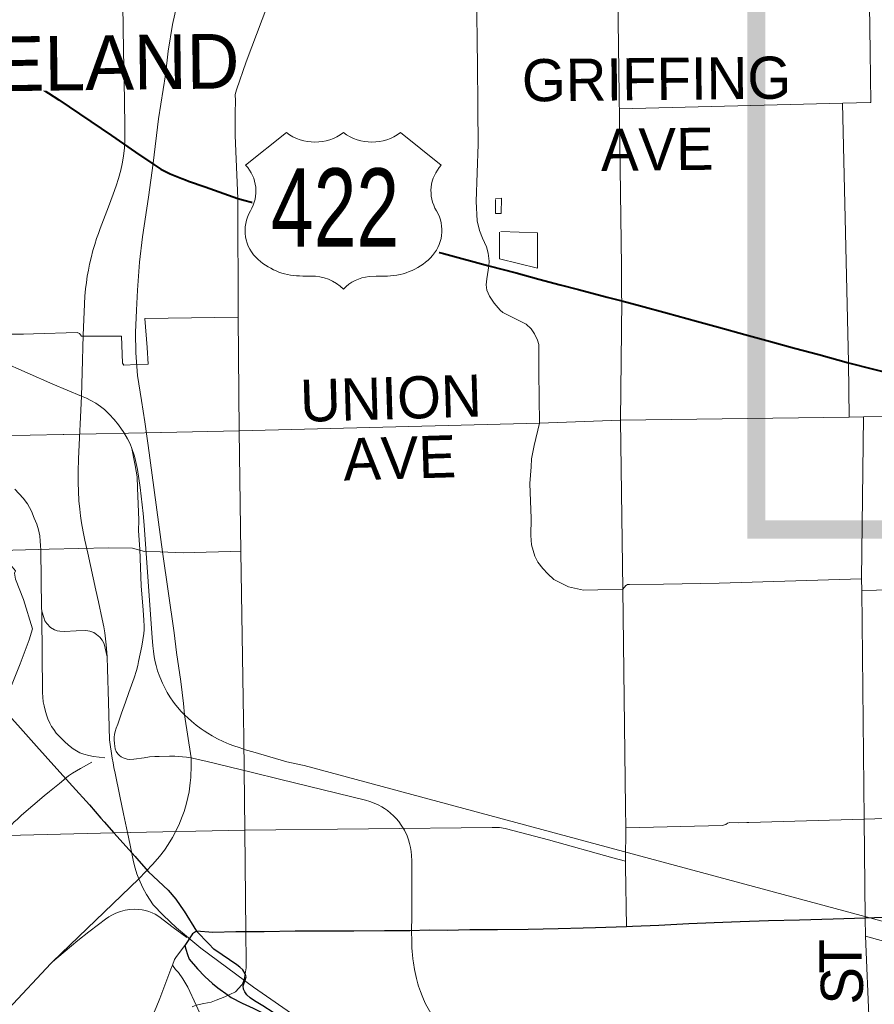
# Model space of a CAD drawing. Header units: feet. Extents: x 92 to 141.3, y -5 to 23.6.
# Tile 387 of 651: x 126.7 to 129.1, y 7.7 to 10.4. Entities that reach past the tile are written whole.
import ezdxf
from ezdxf.enums import TextEntityAlignment as Align

# ---------------------------------------------------------------- set-up
doc = ezdxf.new("R2010")
doc.units = ezdxf.units.FT
doc.header["$MEASUREMENT"] = 0
doc.set_wipeout_variables(frame=1)
doc.layers.add('0_Mview', color=7, linetype='Continuous', plot=False)
for name, color, linetype, lineweight in [('CUY - Design$0$GM_X_City_Street', 7, 'Continuous', 0), ('CUY - Design$0$GM_X_Minor_Lake', 5, 'Continuous', 0), ('CUY - Design$0$GM_X_Rail_Line', 7, 'Continuous', 13), ('CUY - Design$0$GM_X_State_Route', 1, 'Continuous', 30), ('CUY - Design$0$GM_X_US_Route', 1, 'Continuous', 40)]:
    doc.layers.add(name, color=color, linetype=linetype, lineweight=lineweight)
doc.layers.add('CUY - Design$0$GM_X_State_Location', color=7, linetype='Continuous', lineweight=13, plot=False)
for name, color, linetype in [('SH_Data', 7, 'Continuous'), ('TX_P_20', 7, 'Continuous'), ('TX_X_20', 7, 'Continuous')]:
    doc.layers.add(name, color=color, linetype=linetype)
doc.styles.add('CUY - Design$0$Styledgn030', font='dgn030.shx')

msp = doc.modelspace()

# ---------------------------------------------------------------- linework, layer by layer
at = {"layer": '0_Mview', "color": 6, "const_width": 0.05}
msp.add_lwpolyline([(135.5384, 9.0282), (128.7384, 9.0282), (128.7384, 15.3282), (135.5384, 15.3282)], close=True, dxfattribs=at)
at = {"layer": 'CUY - Design$0$GM_X_City_Street', "flags": 128}
for points in [[(127.3151, 9.9365), (127.3077, 10.1093), (127.3083, 10.1713), (127.3089, 10.2048), (127.3079, 10.2221), (127.3112, 10.2346), (127.3385, 10.3111), (127.4539, 10.6192), (127.5133, 10.7543), (127.6505, 11.1266), (127.6662, 11.1603), (127.6668, 11.1614), (127.6919, 11.2296), (127.7486, 11.3562), (127.7857, 11.4222), (127.8405, 11.5093), (127.8513, 11.5317)], [(128.3686, 9.6711), (128.368, 9.7513), (128.3564, 10.6246), (128.3569, 10.8413)], [(129.0504, 10.3385), (129.0504, 10.339), (129.0477, 10.5325), (129.0596, 10.6399), (129.0574, 10.7266)], [(127.9706, 10.513), (127.9734, 10.2996), (127.974, 10.1951)], [(129.0505, 10.2002), (129.0513, 10.2002), (129.0524, 10.2002), (129.0504, 10.3385)], [(127.974, 10.1951), (127.9741, 10.182), (127.9751, 10.0859), (127.9692, 9.9284), (127.972, 9.8753), (127.9787, 9.8488), (127.9871, 9.8278), (127.9978, 9.8035), (128.0021, 9.7863), (128.0053, 9.7648), (128.0038, 9.7521), (127.9986, 9.7165), (127.9972, 9.6997), (127.9986, 9.685), (128.0056, 9.6689), (128.0185, 9.649), (128.0353, 9.6301), (128.0423, 9.6241), (128.072, 9.6091), (128.1066, 9.5919), (128.1206, 9.5793), (128.1294, 9.5657), (128.1378, 9.5479), (128.1416, 9.5356), (128.1409, 9.459), (128.143, 9.3201), (128.1281, 9.2589), (128.1211, 9.2219), (128.1201, 9.2008), (128.117, 9.1549), (128.12, 9.0591), (128.119, 9.0116), (128.121, 8.9865), (128.1307, 8.9554), (128.1382, 8.9391), (128.1524, 8.9218), (128.166, 8.9066), (128.1826, 8.8914), (128.2229, 8.8713), (128.2636, 8.8623), (128.3036, 8.8628), (128.3717, 8.865)], [(128.3623, 10.1828), (128.9755, 10.1981), (129.0505, 10.2002)], [(128.9908, 9.4873), (128.9744, 10.1981), (128.975, 10.1981)], [(127.3313, 8.4617), (127.3309, 8.5076), (127.3238, 8.9675), (127.3188, 9.2989), (127.3165, 9.6106), (127.3151, 9.9365)], [(128.3717, 8.865), (128.3658, 9.3282), (128.3687, 9.6561), (128.3686, 9.6711)], [(126.6869, 9.5645), (126.7267, 9.5642), (126.7547, 9.5649), (126.874, 9.5687), (126.8808, 9.5663), (126.8863, 9.5585), (126.9962, 9.5589), (126.9987, 9.4848), (127.0027, 9.4796), (127.0382, 9.4812), (127.0694, 9.4821), (127.0661, 9.5282), (127.0603, 9.6074), (127.3165, 9.6106)], [(128.9928, 9.3363), (128.9908, 9.4857), (128.9908, 9.4873)], [(126.6696, 8.5387), (126.7174, 8.6597), (126.7422, 8.7257), (126.7516, 8.7559), (126.7272, 8.8367), (126.7049, 8.892), (126.7026, 8.9085), (126.705, 8.9151), (126.6915, 8.9318), (126.6608, 8.9709), (126.6541, 9.2856), (126.651, 9.426), (126.6536, 9.4506)], [(127.1041, 9.2946), (127.1048, 9.2946), (127.3188, 9.2989), (128.143, 9.3201), (128.3658, 9.3282), (128.9928, 9.3363), (129.0321, 9.3373), (129.0943, 9.3386), (129.1413, 9.3395), (129.1999, 9.3406), (129.2241, 9.3416), (129.2525, 9.3485), (129.2908, 9.3585), (129.3252, 9.3681), (129.4002, 9.3885)], [(129.048, 7.6729), (129.038, 7.9131), (129.0371, 7.962), (129.0342, 8.2339), (129.0276, 8.8612), (129.0272, 8.893), (129.0321, 9.3373)], [(126.8358, 9.2892), (126.8374, 9.2893), (127.1041, 9.2946)], [(125.913, 9.2692), (126.5138, 9.2828), (126.6541, 9.2856), (126.8358, 9.2892)], [(126.1388, 9.1266), (126.4753, 8.9865), (126.5171, 8.9681), (126.5205, 8.9666), (126.6608, 8.9709), (126.7678, 8.9734), (126.7679, 8.9734)], [(126.7679, 8.9734), (126.7978, 8.9741), (126.9603, 8.9779), (127.0265, 8.977), (127.0592, 8.9685), (127.1023, 8.9675), (127.1647, 8.9644), (127.1953, 8.9652)], [(127.1953, 8.9652), (127.1957, 8.9652), (127.2949, 8.9677), (127.3238, 8.9675)], [(128.3717, 8.865), (128.3803, 8.8747), (128.3815, 8.876), (128.3847, 8.8772), (128.3898, 8.878), (128.4835, 8.8786), (128.6365, 8.8811), (129.0272, 8.893)], [(128.3795, 8.2667), (128.3717, 8.865)], [(129.0276, 8.8612), (129.3914, 8.8693)], [(127.3379, 7.855), (127.3372, 7.9118), (127.3371, 7.9247), (127.3341, 8.2041), (127.3314, 8.453), (127.3313, 8.4617)], [(128.7173, 8.2245), (129.0342, 8.2339), (129.2391, 8.2399), (129.3817, 8.2438), (129.4588, 8.2475), (129.5141, 8.2469), (129.5574, 8.2495), (129.6015, 8.2493), (129.6756, 8.2559), (129.7085, 8.2619), (129.7356, 8.2646), (129.8047, 8.2729), (129.8667, 8.2828), (129.9185, 8.289), (129.9785, 8.2959), (130.0502, 8.2979)], [(128.3792, 8.1083), (128.379, 8.1189), (128.3803, 8.2102), (128.3795, 8.2667), (128.3795, 8.2667)], [(128.3803, 8.2102), (128.6442, 8.2168), (128.6549, 8.2192), (128.6589, 8.2226), (128.6658, 8.2249), (128.6894, 8.2236), (128.712, 8.2243), (128.7173, 8.2245)], [(125.7805, 8.1545), (125.8424, 8.156), (125.8588, 8.1532), (125.8953, 8.1412), (125.9677, 8.1201), (126.0091, 8.1055), (126.0428, 8.1081), (126.0904, 8.1179), (126.1485, 8.1427), (126.1918, 8.1624), (126.2094, 8.1705), (126.2616, 8.1726), (126.3521, 8.1806), (126.9752, 8.1965)], [(126.9752, 8.1965), (127.3341, 8.2041)], [(127.3341, 8.2041), (128.0129, 8.211), (128.0331, 8.2113), (128.0493, 8.2081), (128.0525, 8.2073), (128.0529, 8.2071)], [(128.0529, 8.2071), (128.1679, 8.1773), (128.3441, 8.1273), (128.379, 8.1189)], [(128.3818, 7.9385), (128.3792, 8.1053), (128.3792, 8.1083)], [(127.1344, 7.8296), (127.1359, 7.8334), (127.1417, 7.849), (127.1464, 7.8572), (127.1699, 7.8869), (127.1912, 7.9191), (127.2021, 7.9269)], [(129.038, 7.9131), (129.4363, 7.8019), (129.4364, 7.8019)], [(127.4908, 7.1256), (127.4905, 7.1262), (127.3482, 7.3926), (127.2477, 7.6202), (127.2011, 7.7233), (127.1782, 7.7732), (127.164, 7.7955), (127.1519, 7.8128), (127.1443, 7.821), (127.1359, 7.8334)], [(127.327, 7.7801), (127.3323, 7.7943), (127.3351, 7.8094), (127.3383, 7.8263), (127.3381, 7.8417), (127.3379, 7.855)], [(126.821, 7.0946), (126.8224, 7.0975), (127.0914, 7.7175), (127.1007, 7.7418), (127.1344, 7.8296)], [(127.1906, 7.7193), (127.1918, 7.7199), (127.2011, 7.7233), (127.2219, 7.728), (127.2419, 7.732), (127.2561, 7.7373), (127.2793, 7.7463), (127.2883, 7.7507), (127.2931, 7.753), (127.309, 7.7601), (127.3266, 7.7789), (127.327, 7.7801)]]:
    msp.add_lwpolyline(points, dxfattribs=at)
at = {"layer": 'CUY - Design$0$GM_X_Minor_Lake', "flags": 128}
for points in [[(128.0228, 9.9367), (128.0385, 9.937), (128.0379, 9.8952), (128.0226, 9.8958), (128.0224, 9.9334), (128.0224, 9.9334)], [(128.0371, 9.8456), (128.1379, 9.8421), (128.1374, 9.745), (128.0337, 9.7712), (128.0334, 9.8439)]]:
    msp.add_lwpolyline(points, dxfattribs=at)
at = {"layer": 'CUY - Design$0$GM_X_Rail_Line', "flags": 128}
for points in [[(127.0832, 10.0335), (127.0973, 10.1553), (127.1162, 10.2759), (127.1242, 10.3406), (127.1361, 10.4143), (127.1511, 10.483), (127.176, 10.5657), (127.1989, 10.6334), (127.2158, 10.6743), (127.2277, 10.7062), (127.2487, 10.7511)], [(126.9987, 10.531), (127.0013, 10.3422), (127.0038, 10.2071), (127.0053, 10.129), (127.0053, 10.0995), (127.0039, 10.0759), (127.0012, 10.0529), (126.9978, 10.0319), (126.9943, 10.0142), (126.988, 9.9918), (126.9815, 9.971), (126.9734, 9.9487), (126.9598, 9.9136), (126.9369, 9.8542), (126.9323, 9.8407), (126.9274, 9.8265), (126.9223, 9.8107), (126.9174, 9.7935), (126.9124, 9.7738), (126.9084, 9.7567), (126.9051, 9.7403), (126.9021, 9.7237), (126.8995, 9.7065), (126.8973, 9.6887), (126.8952, 9.6682), (126.8906, 9.562), (126.8882, 9.4591), (126.886, 9.3943)], [(127.1687, 8.5202), (127.1662, 8.5508), (127.1584, 8.6112), (127.1468, 8.6911), (127.1404, 8.7449), (127.1082, 8.967), (127.0694, 9.2589), (127.0595, 9.3236), (127.0505, 9.3824), (127.0395, 9.4511), (127.0356, 9.5129), (127.0346, 9.5686), (127.0375, 9.6304), (127.0395, 9.6852), (127.0455, 9.7619), (127.0535, 9.8316), (127.0704, 9.9402), (127.0832, 10.0335)], [(126.6664, 9.4898), (126.8078, 9.4276), (126.886, 9.3943)], [(126.886, 9.3943), (126.8781, 9.2224), (126.877, 9.1873), (126.8768, 9.1568), (126.8779, 9.1336), (126.8791, 9.1075), (126.8812, 9.0847), (126.8835, 9.0662), (126.8864, 9.0465), (126.8904, 9.0225), (126.895, 8.9995), (126.9031, 8.9636), (126.9255, 8.8622), (126.9323, 8.8303), (126.9427, 8.7828), (126.9471, 8.7619), (126.9499, 8.7448), (126.9524, 8.7285), (126.9538, 8.7117), (126.9552, 8.6914), (126.9562, 8.6796)], [(126.886, 9.3943), (126.8994, 9.3884), (126.9117, 9.3825), (126.9255, 9.3748), (126.9378, 9.366), (126.9495, 9.3573), (126.9624, 9.3449), (126.9758, 9.3305), (126.9877, 9.3153), (127.0027, 9.2942), (127.0128, 9.2771), (127.0196, 9.2633), (127.0246, 9.2504)], [(126.9766, 8.4416), (126.9759, 8.4518), (126.976, 8.4585), (126.9768, 8.4662), (126.9783, 8.474), (126.981, 8.4831), (126.9855, 8.4943), (126.9962, 8.5244), (127.007, 8.5552), (127.0158, 8.5809), (127.0302, 8.6218), (127.0367, 8.642), (127.0403, 8.655), (127.0421, 8.6668), (127.0515, 8.708), (127.0575, 8.7428), (127.0579, 8.7533), (127.0579, 8.7629), (127.0571, 8.7793), (127.0549, 8.807), (127.0499, 8.8736), (127.046, 8.9747), (127.0423, 9.0248), (127.0438, 9.0543), (127.0402, 9.1426), (127.0386, 9.1725), (127.033, 9.2044), (127.0309, 9.2182), (127.0246, 9.2504)], [(127.0246, 9.2504), (127.0313, 9.2297), (127.0345, 9.2182), (127.0395, 9.1929), (127.0475, 9.1433), (127.0551, 9.0726), (127.0577, 9.0401)], [(126.7033, 9.1395), (126.726, 9.1146), (126.7376, 9.099), (126.7487, 9.0792), (126.7564, 9.06), (126.7635, 9.0428), (126.7682, 9.028), (126.7719, 9.0113), (126.773, 8.9969), (126.7739, 8.9845), (126.7744, 8.9715), (126.7767, 8.8127)], [(127.0577, 9.0401), (127.0798, 8.7314), (127.0806, 8.7212), (127.0818, 8.7089), (127.0833, 8.6944), (127.0856, 8.6789), (127.0883, 8.6653), (127.0909, 8.6552), (127.0951, 8.6404), (127.101, 8.6239), (127.1081, 8.607), (127.1156, 8.5921), (127.1214, 8.5817), (127.1289, 8.5694), (127.1389, 8.555), (127.1453, 8.5464), (127.16, 8.5295), (127.1687, 8.5202)], [(126.7767, 8.8127), (126.777, 8.8044)], [(126.777, 8.8044), (126.7828, 8.787), (126.7854, 8.778), (126.7911, 8.7706), (126.8006, 8.76), (126.8116, 8.7532), (126.8192, 8.7509), (126.8268, 8.7496), (126.8392, 8.749), (126.8717, 8.7503), (126.8978, 8.7513), (126.909, 8.7497), (126.92, 8.7458), (126.9276, 8.7408), (126.9361, 8.7332), (126.9427, 8.725), (126.9483, 8.7146), (126.9562, 8.6796)], [(126.777, 8.8044), (126.7773, 8.7552), (126.7777, 8.7229), (126.7784, 8.6596), (126.7789, 8.6115), (126.7791, 8.5948), (126.7794, 8.581), (126.78, 8.5685), (126.7811, 8.5556), (126.7835, 8.5449), (126.7863, 8.5332), (126.7902, 8.5199), (126.7937, 8.509), (126.7988, 8.4974), (126.8042, 8.4881), (126.8098, 8.4794), (126.817, 8.4698), (126.8238, 8.4625), (126.8319, 8.4542), (126.8394, 8.4467), (126.8506, 8.437), (126.8629, 8.4269), (126.8723, 8.4209), (126.8817, 8.4161), (126.8923, 8.4122), (126.9065, 8.4084), (126.9188, 8.4061), (126.935, 8.4036), (126.95, 8.4023)], [(126.9562, 8.6796), (126.9577, 8.6461), (126.96, 8.5546), (126.9633, 8.4519), (126.9706, 8.4014)], [(127.1868, 8.4017), (127.1687, 8.5202)], [(127.1687, 8.5202), (127.1786, 8.5108), (127.1876, 8.5029), (127.201, 8.4919), (127.2148, 8.4817), (127.2225, 8.4761), (127.2332, 8.4694), (127.245, 8.4624), (127.2594, 8.4545), (127.2752, 8.4471), (127.2914, 8.44), (127.3046, 8.435), (127.3189, 8.43), (127.3386, 8.4233), (127.3563, 8.4187), (127.4501, 8.3913), (127.4627, 8.3882), (127.4712, 8.3861), (127.4832, 8.3842), (127.4969, 8.3809), (129.0494, 7.9629), (129.4749, 7.8482)], [(126.9766, 8.4416), (126.9774, 8.4344), (126.9789, 8.4267), (126.9813, 8.4198), (126.986, 8.4127), (126.9904, 8.4081), (126.9948, 8.4046), (127.0002, 8.4019), (127.0007, 8.4017)], [(127.0433, 8.07), (127.0382, 8.0836), (127.0332, 8.0994), (127.0287, 8.117), (127.0238, 8.1398), (127.0197, 8.1627), (127.0125, 8.1968), (127.0014, 8.2486), (126.9913, 8.2973), (126.9782, 8.3598), (126.975, 8.3753), (126.9731, 8.3885), (126.9706, 8.4014)], [(127.0007, 8.4017), (127.0061, 8.4), (127.0118, 8.3983), (127.0174, 8.3978), (127.0295, 8.3982), (127.0582, 8.4024), (127.0725, 8.4044), (127.0871, 8.4057), (127.099, 8.4061), (127.1275, 8.4069), (127.1419, 8.4066), (127.1526, 8.4061), (127.1632, 8.4051), (127.1745, 8.4036), (127.1868, 8.4017)], [(127.0433, 8.07), (127.082, 8.1105), (127.1005, 8.1318), (127.1138, 8.1487), (127.124, 8.164), (127.136, 8.1838), (127.1532, 8.2178), (127.1623, 8.241), (127.1675, 8.2551), (127.1713, 8.2673), (127.1743, 8.2781), (127.1814, 8.3088), (127.1846, 8.3333), (127.1861, 8.3481), (127.1871, 8.3807), (127.1868, 8.4017)], [(127.1868, 8.4017), (127.2066, 8.3978), (127.2269, 8.393), (127.2916, 8.3774), (127.3551, 8.3618), (127.4291, 8.3437), (127.6656, 8.2859), (127.6772, 8.2824), (127.6897, 8.2781), (127.7002, 8.2734), (127.7106, 8.2681), (127.718, 8.2632), (127.7262, 8.2572), (127.7346, 8.2503), (127.7421, 8.2434), (127.7495, 8.2357), (127.7566, 8.227), (127.7638, 8.2172), (127.7724, 8.2036), (127.7797, 8.1878), (127.7837, 8.1773), (127.7867, 8.1667), (127.789, 8.1564), (127.7909, 8.1447), (127.7918, 8.1338), (127.7923, 8.1192), (127.7923, 8.0995), (127.7924, 8.0537), (127.7924, 8.0107), (127.7924, 7.9641), (127.7922, 7.9299), (127.7924, 7.8956), (127.7928, 7.8809), (127.7935, 7.8704), (127.7944, 7.8615), (127.7956, 7.8505), (127.7971, 7.8396), (127.8001, 7.8218), (127.8055, 7.7964), (127.8092, 7.7822), (127.8113, 7.7755), (127.8162, 7.7614), (127.8208, 7.7496), (127.8252, 7.7398), (127.8305, 7.7276), (127.8483, 7.695)], [(126.6715, 8.187), (126.6762, 8.1966), (126.6819, 8.2058), (126.688, 8.2132), (126.6955, 8.2205), (126.7008, 8.2254), (126.71, 8.234), (126.7215, 8.2444), (126.7838, 8.2981), (126.7985, 8.3099), (126.8259, 8.3319), (126.8508, 8.3525), (126.8612, 8.3597), (126.8837, 8.3732), (126.9146, 8.3906)], [(126.8066, 7.8426), (127.0433, 8.07)], [(127.0433, 8.07), (127.0544, 8.0458), (127.0645, 8.0271), (127.0827, 7.9992), (127.1106, 7.9703), (127.147, 7.936), (127.2134, 7.8798), (127.3586, 7.7731), (127.7308, 7.515), (128.3887, 7.0203), (128.5757, 6.8791), (128.6397, 6.8383), (128.682, 6.812), (128.7296, 6.781), (128.9792, 6.6508), (129.0242, 6.6293), (129.0654, 6.6031)], [(127.1756, 7.9089), (127.138, 7.9363), (127.0981, 7.9668), (127.0886, 7.9728), (127.0801, 7.9771), (127.071, 7.9804), (127.0621, 7.9835), (127.0528, 7.9853), (127.0426, 7.9864), (127.0307, 7.987), (127.0188, 7.9864), (127.0059, 7.9842), (126.9931, 7.9805), (126.9805, 7.9756), (126.9696, 7.9703), (126.9614, 7.9655), (126.9518, 7.9592), (126.9332, 7.9452), (126.9061, 7.9243), (126.876, 7.9007), (126.8066, 7.8426)], [(126.5933, 7.628), (126.6855, 7.7135), (126.8019, 7.8375), (126.8066, 7.8426)]]:
    msp.add_lwpolyline(points, dxfattribs=at)
at = {"layer": 'CUY - Design$0$GM_X_State_Route', "flags": 128}
for points in [[(126.3557, 8.8873), (126.3944, 8.8444), (126.4303, 8.8034), (126.4786, 8.7501), (126.5249, 8.6995), (126.5766, 8.6415), (126.6196, 8.5937), (126.6625, 8.5468), (126.6696, 8.5387), (126.7109, 8.4917), (126.7626, 8.4341), (126.8105, 8.381), (126.8618, 8.3243), (126.9077, 8.2729), (126.9396, 8.2364), (126.9481, 8.2267), (126.9752, 8.1965), (127.0332, 8.1316), (127.0373, 8.1269), (127.0699, 8.0896), (127.1236, 8.0391), (127.1449, 8.0143), (127.1667, 7.9822), (127.1675, 7.981)], [(127.1675, 7.981), (127.2021, 7.9269)], [(129.969, 7.7791), (129.9172, 7.7974), (129.8426, 7.8234), (129.7654, 7.8498), (129.7271, 7.8637), (129.6974, 7.8743), (129.689, 7.8772), (129.6385, 7.8945), (129.5801, 7.9146), (129.517, 7.9363), (129.4623, 7.956), (129.4287, 7.9675), (129.4187, 7.9694), (129.4064, 7.9704), (129.3899, 7.9701), (129.3404, 7.9698), (129.2745, 7.9679), (129.2052, 7.9672), (129.1138, 7.9649), (129.0371, 7.962)], [(129.0371, 7.962), (128.9489, 7.9598), (128.857, 7.9571), (128.7717, 7.9549), (128.6943, 7.9524), (128.6226, 7.9492), (128.5534, 7.9465), (128.4702, 7.9418), (128.3985, 7.939), (128.3818, 7.9385), (128.3248, 7.9366), (128.2968, 7.9358)], [(127.2021, 7.9269), (127.1912, 7.9191), (127.1699, 7.8869)], [(128.2968, 7.9358), (128.2634, 7.9348), (128.1945, 7.9333), (128.1121, 7.9316), (128.0276, 7.9306), (127.9522, 7.9298), (127.8895, 7.9288), (127.8409, 7.9293), (127.7873, 7.9272), (127.7181, 7.9273), (127.634, 7.9268), (127.5532, 7.9267), (127.4728, 7.9263), (127.3879, 7.9249), (127.3371, 7.9247), (127.31, 7.9245), (127.247, 7.9225), (127.2021, 7.9269)], [(127.3349, 7.7926), (127.3379, 7.8013), (127.3351, 7.8094), (127.3291, 7.8204), (127.3211, 7.8281), (127.3127, 7.8342), (127.2719, 7.8616), (127.2496, 7.8771), (127.2352, 7.8922), (127.2021, 7.9269)], [(127.1699, 7.8869), (127.1721, 7.8774), (127.177, 7.8624), (127.1819, 7.8495), (127.2044, 7.8237), (127.2245, 7.802), (127.2454, 7.7832), (127.2603, 7.7711), (127.2883, 7.7507), (127.297, 7.7443), (127.3269, 7.7287), (127.3572, 7.7152), (127.3884, 7.6996), (127.4188, 7.6848), (127.4579, 7.6631), (127.5267, 7.6262)], [(127.5267, 7.6262), (127.4873, 7.6553), (127.4702, 7.6666), (127.4414, 7.6843), (127.4123, 7.7037), (127.3839, 7.7214), (127.361, 7.7359), (127.3489, 7.7439), (127.3397, 7.752), (127.3342, 7.7598), (127.3308, 7.7672), (127.3302, 7.7762), (127.3333, 7.7878), (127.3349, 7.7926)]]:
    msp.add_lwpolyline(points, dxfattribs=at)
at = {"layer": 'CUY - Design$0$GM_X_US_Route', "flags": 128}
for points in [[(126.0879, 10.6857), (126.3229, 10.5332), (126.4742, 10.4367), (126.5608, 10.3786), (126.6771, 10.3059), (126.7233, 10.2725), (126.7524, 10.2537), (126.767, 10.2442)], [(126.767, 10.2442), (126.8238, 10.2074), (126.9685, 10.109), (127.0346, 10.064), (127.0848, 10.0297), (127.1036, 10.0171), (127.1297, 10.0046), (127.1618, 9.9917), (127.1713, 9.9879)], [(127.1713, 9.9879), (127.1799, 9.9844), (127.2259, 9.9682), (127.3151, 9.9365)], [(127.3151, 9.9365), (127.3696, 9.922), (127.3942, 9.9145), (127.5077, 9.8841), (127.5734, 9.8669), (127.6319, 9.8511), (127.6921, 9.8349), (127.7155, 9.8283), (127.7649, 9.8154), (127.8216, 9.8002), (127.88, 9.7853), (128.0038, 9.7521), (128.0793, 9.7323), (128.1416, 9.7148), (128.2, 9.6996), (128.2501, 9.6872), (128.3291, 9.6654), (128.3687, 9.6561), (128.4203, 9.6424), (128.4943, 9.6215), (128.5742, 9.5996), (128.634, 9.5831), (128.7067, 9.5633), (128.7767, 9.5445), (128.8432, 9.5263), (128.9102, 9.5085), (128.9908, 9.4857), (129.0563, 9.4688), (129.1141, 9.4549)]]:
    msp.add_lwpolyline(points, dxfattribs=at)

# ---------------------------------------------------------------- texts
at = {"layer": 'CUY - Design$0$GM_X_State_Location', "style": 'CUY - Design$0$Styledgn030'}
for s in ['s', 'r']:
    msp.add_text(s, height=0.000206, dxfattribs=at).set_placement((127.3366, 7.7338), align=Align.MIDDLE_CENTER)
at = {"layer": 'TX_X_20', "style": 'CUY - Design$0$Styledgn030'}
for s, rotation, p in [('UNION', 1.7271, (127.4877, 9.3235)), ('AVE', 1.7271, (127.6063, 9.1627)), ('T', 89.9956, (129.0273, 7.8103)), ('S', 89.9956, (129.0308, 7.725))]:
    msp.add_text(s, height=0.1157, rotation=rotation, dxfattribs=at).set_placement(p)
at = {"layer": 'TX_X_20', "insert": (128.4637, 10.3223), "char_height": 0.1157, "width": 0.73387, "attachment_point": 2, "rotation": 0.6219, "style": 'CUY - Design$0$Styledgn030'}
msp.add_mtext('GRIFFING AVE', dxfattribs=at)

# ---------------------------------------------------------------- next in the draw order: texts
at = {"layer": 'TX_X_20', "insert": (126.1257, 10.3742), "char_height": 0.15, "width": 0.68224, "attachment_point": 1, "rotation": 0.7041, "style": 'CUY - Design$0$Styledgn030', "bg_fill": 3, "box_fill_scale": 1, "bg_fill_color": 256, "bg_fill_transparency": 0}
msp.add_mtext('CLEVELAND', dxfattribs=at)

# ---------------------------------------------------------------- next in the draw order: wipeouts: each hides what was drawn before it
msp.add_wipeout([(127.3623, 9.9644), (127.8789, 9.8231), (127.8469, 9.727), (127.3434, 9.8608)]).dxf.layer = 'SH_Data'

# ---------------------------------------------------------------- next in the draw order: linework, layer by layer
at = {"layer": 'TX_P_20', "linetype": 'Continuous', "lineweight": 13, "flags": 128}
msp.add_lwpolyline([(127.4484, 10.1177), (127.3365, 10.0282, -0.33666), (127.3497, 9.9025), (127.3497, 9.9025, 0.36118), (127.3712, 9.7688), (127.3712, 9.7688, 0.190016), (127.4932, 9.7239), (127.5155, 9.7239, -0.203205), (127.605, 9.6881, -0.169253), (127.6753, 9.7226), (127.6945, 9.7239), (127.6945, 9.7239), (127.7169, 9.7239, 0.204501), (127.8436, 9.7736, 0.345937), (127.8604, 9.9025), (127.8604, 9.9025, -0.336261), (127.8735, 10.0282), (127.7616, 10.1177, -0.338899), (127.605, 10.1177), (127.605, 10.1177, -0.338899), (127.4484, 10.1177)], format="xyb", dxfattribs=at)

# ---------------------------------------------------------------- next in the draw order: texts
at = {"layer": 'TX_P_20', "color": 9, "linetype": 'Continuous', "lineweight": 13, "style": 'CUY - Design$0$Styledgn030', "width": 0.733865}
msp.add_text('422', height=0.21479, dxfattribs=at).set_placement((127.582, 9.8044), align=Align.CENTER)

doc.saveas('drawing.dxf')
